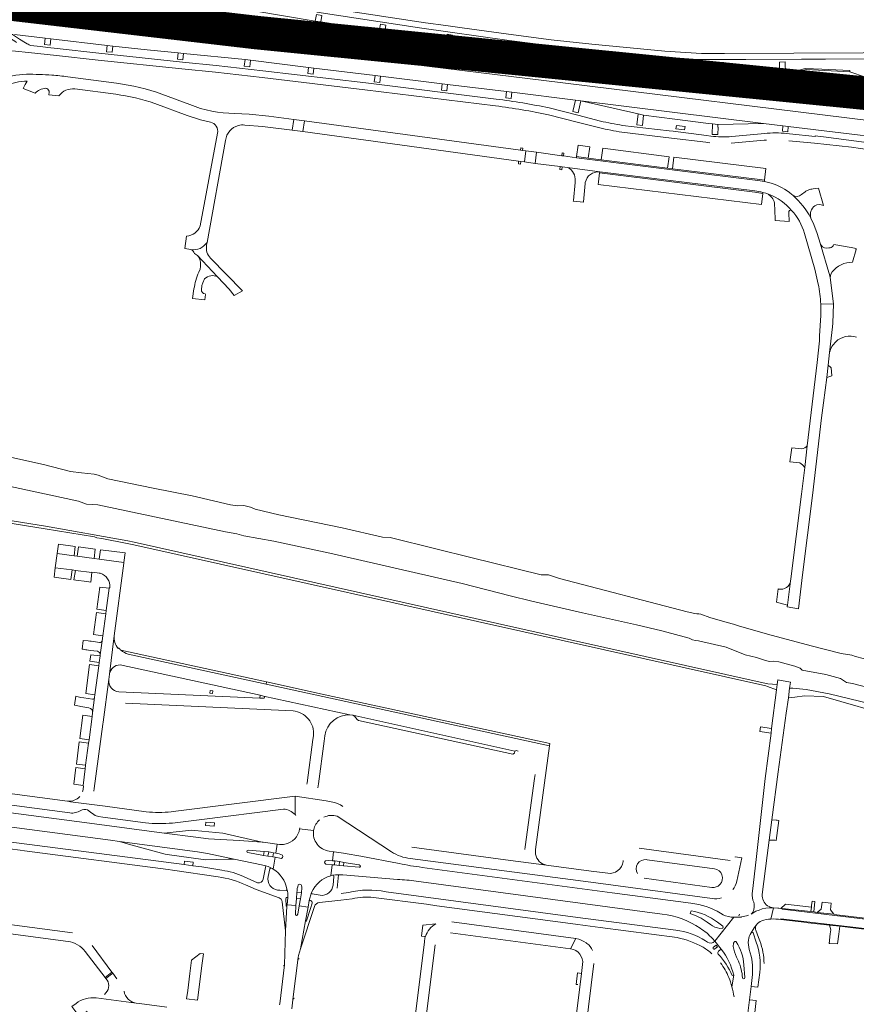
# Model space of a CAD drawing. Header units: metres. Extents: x 166325 to 190320, y 381923 to 404576.
# Tile 395 of 656: x 177175 to 177549, y 386563 to 387004. Entities that reach past the tile are written whole.
import ezdxf

# ---------------------------------------------------------------- set-up
doc = ezdxf.new("R2010")
doc.units = ezdxf.units.M
for name, color, linetype, lineweight in [('B-WE-VH-VERHARDING_ASFALT-GV', 8, 'Continuous', 18), ('B-WE-VH-VERHARDING_BETON-GV', 8, 'Continuous', 18), ('B-WE-VH-VERHARDING_BETONSTRAATSTEEN-GV', 8, 'Continuous', 18), ('B-WE-VH-VERHARDING_FUNDERING_ZAND-GV', 8, 'Continuous', 18), ('B-WE-VH-VERHARDING_HALFVERHARDING-GV', 8, 'Continuous', 18), ('B-WE-VH-VERHARDING_N-WEG', 8, 'Continuous', 18), ('B-WE-VH-VERHARDING_STRAATBAKSTEEN-GV', 8, 'Continuous', 18)]:
    doc.layers.add(name, color=color, linetype=linetype, lineweight=lineweight)

msp = doc.modelspace()

# ---------------------------------------------------------------- linework, layer by layer
at = {"layer": 'B-WE-VH-VERHARDING_ASFALT-GV', "flags": 128}
for points in [[(177557.128, 386976.69), (177518.269, 386978.825), (177515.204, 386978.893), (177508.92, 386979.033), (177490.25, 386980.4), (177487.693, 386980.608), (177472.81, 386981.817), (177457.778, 386983.178), (177455.316, 386983.425), (177427.925, 386986.177), (177425.517, 386986.438), (177412.327, 386987.871), (177397.968, 386989.612), (177395.477, 386989.951), (177368.319, 386993.649), (177365.869, 386994.006), (177338.524, 386998), (177336.035, 386998.364), (177309.858, 387002.515), (177307.445, 387002.918), (177280.871, 387007.358)], [(177583.41, 386988.913), (177490.443, 386988.374), (177480.119, 386988.459), (177463.805, 386989.513), (177431.135, 386992.565), (177412.99, 386994.546), (177393.829, 386997.035), (177373.154, 386999.914), (177365.87, 387000.922), (177356.67, 387002.195), (177304.755, 387010.075)], [(177556.083, 386958.376), (177418.193, 386975.313), (177289.163, 386991.161), (177271.225, 386993.202), (177253.829, 386995.074), (177229.278, 386997.448), (177214.05, 386999.115), (177176.514, 387003.631)], [(177261.675, 387003.467), (177264.533, 387002.992), (177305.142, 386996.247), (177342.083, 386990.425)], [(177308.185, 387006.885), (177354.057, 386999.89), (177394.143, 386994.308), (177416.522, 386991.481), (177430.813, 386989.921), (177466.431, 386986.57), (177478.452, 386985.812), (177483.622, 386985.723), (177499.927, 386985.765), (177524.904, 386985.886), (177527.415, 386985.898), (177527.566, 386985.898), (177534.664, 386985.919), (177535.136, 386985.92), (177535.63, 386985.921), (177584.019, 386986.06)], [(177178.967, 386992.531), (177178.608, 386992.763), (177177.9, 386993.219), (177175.182, 386994.901), (177171.95, 386996.975), (177167.658, 386997.251), (177173.061, 386993.935), (177173.824, 386993.382), (177173.828, 386993.379)], [(177172.861, 386996.917), (177186.671, 386995.242), (177189.094, 386994.948), (177214.407, 386992.031), (177216.874, 386991.746), (177232.258, 386990.102), (177246.059, 386988.708), (177248.536, 386988.458), (177276.039, 386985.679), (177278.447, 386985.384), (177304.392, 386982.211), (177306.821, 386981.914), (177334.154, 386978.571), (177336.605, 386978.272), (177364.169, 386974.901), (177366.611, 386974.602), (177392.953, 386971.38), (177395.401, 386971.077), (177423.733, 386967.572), (177426.164, 386967.271), (177507.811, 386957.168), (177516.544, 386956.111), (177518.977, 386955.817), (177585.902, 386947.717)], [(177169.931, 386989.818), (177173.291, 386989.495), (177179.196, 386988.89), (177191.706, 386987.539), (177210.365, 386985.486), (177247.783, 386981.527), (177262.758, 386980.035), (177283.621, 386977.669), (177329.632, 386972.189), (177387.966, 386965.015)], [(177388.302, 386968.071), (177329.968, 386975.245), (177283.957, 386980.725), (177263.095, 386983.091), (177248.119, 386984.583), (177210.702, 386988.542), (177192.042, 386990.595), (177187.806, 386991.061), (177184.511, 386991.484), (177180.026, 386992.06)], [(177218.581, 386975.099), (177196.696, 386978.057)], [(177419.612, 386980.045), (177449.677, 386976.977), (177479.392, 386974.3), (177509.337, 386971.996)], [(177178.598, 386975.999), (177177.709, 386974.558), (177176.747, 386972.75), (177182.14, 386970.684)], [(177199.88, 386972.642), (177218.187, 386970.188)], [(177188.357, 386971.535), (177188.367, 386971.086), (177188.235, 386969.965), (177192.748, 386969.524)], [(177251.261, 386965.573), (177238.847, 386970.236)], [(177235.654, 386966.131), (177250.086, 386960.78), (177256.098, 386958.733), (177260.525, 386957.663)], [(177434.971, 386958.227), (177424.824, 386960.823), (177412.085, 386964.083)], [(177275.894, 386956.452), (177283.896, 386955.745), (177297.047, 386954.118), (177297.817, 386958.96), (177286.624, 386960.422), (177277.798, 386961.286), (177271.357, 386961.633)], [(177411.749, 386961.027), (177424.488, 386957.767), (177434.635, 386955.171)], [(177484.261, 386951.522), (177482.413, 386951.785), (177467.517, 386953.654), (177465.651, 386953.839), (177444.84, 386956.286)], [(177263.673, 386952.827), (177255.998, 386911.352)], [(177444.504, 386953.23), (177466.747, 386950.516), (177482.077, 386948.729), (177482.083, 386948.728), (177483.925, 386948.466)], [(177509.553, 386952.791), (177508.494, 386952.693), (177493.78, 386951.329)], [(177534.74, 386951.249), (177531.049, 386951.645), (177531.005, 386951.329), (177519.561, 386952.497)], [(177581.92, 386944.825), (177567.49, 386946.884), (177534.74, 386951.249)], [(177259.048, 386903.97), (177267.35, 386949.57)], [(177493.444, 386948.273), (177508.158, 386949.637), (177509.217, 386949.735)], [(177519.225, 386949.441), (177530.669, 386948.273), (177547.164, 386946.538), (177555.25, 386945.388)], [(177424.232, 386941.853), (177418.475, 386942.633), (177417.663, 386942.743), (177406.422, 386944.267), (177405.773, 386939.324), (177416.982, 386937.858), (177417.823, 386937.749), (177420.296, 386937.425), (177434.643, 386935.55), (177503.98, 386926.993)], [(177510.111, 386930.798), (177508.27, 386931.222), (177505.395, 386931.7), (177481.26, 386934.655), (177424.232, 386941.853)], [(177507.623, 386926.287), (177508.916, 386925.923), (177510.187, 386925.488)], [(177533.508, 386876.417), (177539.237, 386876.537), (177537.672, 386888.344), (177537.582, 386889.025), (177533.213, 386903.573), (177531.895, 386907.96), (177530.411, 386912.009), (177529.063, 386914.821)], [(177249.844, 386906.724), (177249.108, 386901.23), (177251.788, 386900.803)], [(177526.226, 386907.964), (177530.82, 386892.004), (177532.356, 386885.335)], [(177263.748, 386888.596), (177254.765, 386898.088)], [(177256.031, 386893.219), (177255.887, 386891.974), (177255.339, 386890.734)], [(177256.474, 386882.795), (177256.729, 386884.731), (177257.101, 386885.964), (177257.934, 386887.632)], [(177253.166, 386883.19), (177252.519, 386878.958), (177257.989, 386878.259), (177258.342, 386880.667), (177258.131, 386880.986)], [(177533.873, 386825.557), (177534.716, 386832.247), (177536.139, 386843.546), (177536.792, 386849.101), (177537.46, 386854.786), (177538.799, 386866.172), (177538.874, 386867.944), (177539.237, 386876.537), (177533.508, 386876.417)], [(177533.5, 386871.246), (177532.988, 386862.249), (177532.857, 386859.954), (177531.928, 386850.361), (177527.459, 386813.122), (177526.32, 386803.351), (177524.929, 386791.39), (177520.115, 386753.627), (177519.971, 386752.551), (177518.539, 386741.855), (177518.415, 386741.056), (177523.465, 386740.179), (177525.351, 386755.407), (177529.743, 386790.86), (177531.268, 386803.675), (177533.873, 386825.557)], [(177065.584, 386658.455), (177063.817, 386658.76), (177061.481, 386659.226), (177060.581, 386656.364), (177063.93, 386655.684), (177070.858, 386654.501), (177093.6, 386650.94), (177097.058, 386650.412), (177102.463, 386649.863), (177105.545, 386649.681), (177115.946, 386649.61), (177118.408, 386649.519), (177215.855, 386636.706), (177219.826, 386636.176), (177254.746, 386631.502), (177259.158, 386630.761), (177271.085, 386628.269), (177283.39, 386625.75), (177285.32, 386625.31), (177286.432, 386624.993), (177287.874, 386624.254)], [(177277.37, 386632.25), (177284.593, 386631.672), (177286.62, 386631.51), (177288.76, 386631.16), (177289.826, 386630.971), (177290.435, 386635.017), (177290.215, 386635.047), (177287.205, 386635.454), (177284.13, 386635.87), (177283.702, 386635.897), (177273.386, 386636.632), (177259.662, 386637.425), (177253.977, 386638.132), (177239.905, 386639.938), (177206.463, 386644.346), (177122.45, 386655.42)], [(177036.897, 386650.043), (177037.929, 386649.91), (177075.16, 386645.11), (177077.134, 386644.858), (177141.006, 386636.715), (177142.957, 386636.466), (177175.492, 386632.318), (177177.36, 386632.08), (177241.6, 386623.61), (177243.57, 386623.3), (177264.025, 386620.401)], [(177265.696, 386623.339), (177256.707, 386624.788), (177252.636, 386625.336), (177248.765, 386625.858), (177240.766, 386626.935), (177098.7, 386645.265)], [(177288.582, 386623.845), (177289.514, 386629.11), (177288.38, 386629.32), (177286.26, 386629.66), (177284.303, 386629.996), (177277.22, 386631.21)], [(177345.005, 386626.349), (177327.774, 386629.568), (177320.846, 386630.863), (177320.11, 386631), (177319.064, 386631.142), (177315.804, 386631.583), (177315.586, 386631.613), (177315.111, 386627.575), (177316.229, 386627.49), (177318.22, 386627.2), (177320.196, 386626.867), (177327.12, 386625.7)], [(177287.874, 386624.254), (177286.432, 386624.993), (177285.32, 386625.31), (177284.09, 386619.29)], [(177327.001, 386624.64), (177320.059, 386625.323), (177318.05, 386625.52), (177316.08, 386625.7), (177314.934, 386625.815), (177314.366, 386620.899), (177315.095, 386621.088)], [(177475.44, 386608.55), (177440.217, 386613.257), (177355.19, 386624.62)], [(177281.66, 386617.67), (177275.388, 386620.507)], [(177286.374, 386620.476), (177287.13, 386623.9)], [(177315.71, 386620.5), (177315.38, 386616.722)], [(177317.259, 386615.289), (177317.85, 386621.24)], [(177317.85, 386621.24), (177319.81, 386621.21), (177344.14, 386619.25)], [(177276.272, 386616.799), (177280.94, 386614.65), (177291.24, 386611.01)], [(177352.536, 386618.431), (177462.516, 386603.719)], [(177294.345, 386614.342), (177291.63, 386614.391), (177290.599, 386614.495)], [(177309.682, 386612.141), (177306.084, 386612.827), (177305.776, 386613.439), (177304.72, 386609.88), (177305.216, 386609.796)], [(177322.229, 386613.353), (177319.07, 386613)], [(177333.51, 386611.22), (177357.118, 386608.103), (177361.715, 386607.496), (177423.78, 386599.3), (177428.06, 386598.68), (177434.837, 386597.77), (177469.244, 386593.209)], [(177468.64, 386596.51), (177424.9, 386602.25), (177339.06, 386613.72)], [(177298.513, 386603.717), (177298.751, 386607.533), (177294.81, 386607.829), (177294.753, 386607.202), (177294.06, 386596.31), (177293.699, 386581.123), (177291.54, 386563.593), (177291.479, 386563.201)], [(177292.6, 386609.271), (177294.06, 386596.31), (177294.753, 386607.202), (177294.443, 386607.239), (177294.283, 386610.664)], [(177296.924, 386561.39), (177297.4, 386565.359), (177297.418, 386565.512), (177299.773, 386584.266), (177299.995, 386585.262), (177300.854, 386588.129), (177303.109, 386600.72), (177304.194, 386606.892), (177300.265, 386607.386), (177299.562, 386603.632)], [(177303.109, 386600.72), (177300.854, 386588.129), (177307.102, 386607.142)], [(177305.974, 386608.548), (177305.226, 386606.222), (177303.44, 386600.67)], [(177309.241, 386608.897), (177318.817, 386610.014), (177323.852, 386610.601)], [(177475.092, 386603.969), (177475.51, 386605.24)], [(177485.02, 386592.78), (177486.12, 386591.67), (177494.657, 386602.304)], [(177497.913, 386602.417), (177497.325, 386602.365), (177494.657, 386602.304), (177486.12, 386591.67), (177489.013, 386588.067)], [(177489.77, 386603.38), (177488.648, 386604.102)], [(177500.301, 386602.929), (177498.11, 386602.459)], [(177511.202, 386601.51), (177512.346, 386606.598), (177510.352, 386606.518), (177508.96, 386606.393), (177507.331, 386606.048), (177505.883, 386605.558), (177504.496, 386604.983), (177502.389, 386603.722)], [(177516.288, 386606.166), (177515.671, 386606.22), (177514.726, 386606.334), (177514.337, 386606.373), (177512.346, 386606.598), (177511.202, 386601.51)], [(177700.726, 386582.955), (177631.591, 386592.063), (177516.266, 386605.967), (177516.288, 386606.166)], [(177484.141, 386599.139), (177482.69, 386600.19)], [(177487.357, 386600.162), (177489.714, 386598.283)], [(177502.31, 386595.381), (177503.671, 386597.522), (177504.691, 386598.871), (177504.769, 386598.975)], [(177504.691, 386598.871), (177503.671, 386597.522), (177502.31, 386595.381)], [(177515.651, 386601.25), (177515.684, 386601.548), (177549.134, 386597.798), (177595.1, 386592.267), (177648.482, 386585.212), (177700.463, 386578.235)], [(177503.261, 386595.29), (177504.632, 386591.217)], [(177506.201, 386591.8), (177505.642, 386593.29), (177504.403, 386596.596)], [(177482.77, 386591.23), (177481.928, 386591.792)], [(177487.81, 386587.16), (177489.013, 386588.067), (177486.12, 386591.67)], [(177502.311, 386584.96), (177501.48, 386587.861)], [(177493.775, 386571.273), (177494.57, 386576.39), (177493.889, 386576.252)], [(177494.57, 386576.39), (177493.775, 386571.273)], [(177506.201, 386577.65), (177505.401, 386571.095), (177502.333, 386571.378), (177501.609, 386565.38), (177504.666, 386565.074), (177503.851, 386558.4), (177503.055, 386551.192), (177502.624, 386548.994)], [(177501.609, 386565.38), (177502.333, 386571.378), (177502.651, 386574.013)], [(177492.716, 386493.947), (177497.23, 386529.15), (177497.35, 386530.15), (177498.224, 386537.58), (177499.3, 386546.26), (177501.609, 386565.38)]]:
    msp.add_lwpolyline(points, dxfattribs=at)
at = {"layer": 'B-WE-VH-VERHARDING_ASFALT-GV'}
for points in [[(177244.877, 387005.111, -0.0285881), (177261.675, 387003.467)], [(177180.026, 386992.06, -0.053306), (177178.967, 386992.531)], [(177342.083, 386990.425, 0.009418), (177419.612, 386980.045)], [(177178.308, 386979.137, 0.1205598), (177166.016, 386976.145)], [(177189.644, 386978.741, 0.0186842), (177178.308, 386979.137)], [(177196.696, 386978.057, 0.012561), (177189.644, 386978.741)], [(177168.661, 386973.905, -0.117313), (177178.598, 386975.999)], [(177182.14, 386970.684, -0.1982916), (177186.869, 386972.878)], [(177186.869, 386972.878, -0.3585941), (177188.357, 386971.535)], [(177192.748, 386969.524, -0.2523589), (177199.88, 386972.642)], [(177238.847, 386970.236, 0.053841), (177218.581, 386975.099)], [(177509.337, 386971.996, 0.0098061), (177569.913, 386969.17)], [(177218.187, 386970.188, -0.0480425), (177235.654, 386966.131)], [(177412.085, 386964.083, 0.0194245), (177388.302, 386968.071)], [(177271.357, 386961.633, -0.094158), (177251.261, 386965.573)], [(177387.966, 386965.015, -0.0194109), (177411.749, 386961.027)], [(177260.525, 386957.663, -0.4321137), (177263.673, 386952.827)], [(177267.35, 386949.57, -0.3133561), (177273.053, 386956.251)], [(177273.053, 386956.251, -0.0932832), (177275.894, 386956.452)], [(177434.635, 386955.171, 0.0136878), (177444.504, 386953.23)], [(177444.84, 386956.286, -0.0136878), (177434.971, 386958.227)], [(177493.78, 386951.329, -0.0527707), (177484.261, 386951.522)], [(177519.561, 386952.497, 0.0551569), (177509.553, 386952.791)], [(177519.463, 386926.267, 0.0994346), (177510.111, 386930.798)], [(177503.98, 386926.993, -0.051519), (177507.623, 386926.287)], [(177520.963, 386925.04, 0.0179719), (177519.463, 386926.267)], [(177520.455, 386918.263, -0.1150941), (177526.226, 386907.964)], [(177255.998, 386911.352, -0.2867006), (177249.844, 386906.724)], [(177254.765, 386898.088, -0.2205459), (177256.031, 386893.219)], [(177255.339, 386890.734, 0.0586988), (177253.166, 386883.19)], [(177257.934, 386887.632, -0.3405081), (177263.748, 386888.596)], [(177532.356, 386885.335, -0.0409963), (177533.508, 386876.417)], [(177258.131, 386880.986, -0.3853539), (177256.474, 386882.795)], [(177533.508, 386876.417, -0.0235928), (177533.5, 386871.246)], [(177287.13, 386623.9, -0.4635792), (177287.874, 386624.254)], [(177355.19, 386624.62, -0.0229002), (177345.005, 386626.349)], [(177264.025, 386620.401, -0.0726541), (177276.272, 386616.799)], [(177275.388, 386620.507, 0.0701416), (177265.696, 386623.339)], [(177290.599, 386614.495, -0.4422781), (177286.374, 386620.476)], [(177287.874, 386624.254, -0.0098602), (177288.582, 386623.845)], [(177317.85, 386621.24, 0.0544609), (177315.095, 386621.088)], [(177315.095, 386621.088, -0.4547102), (177315.71, 386620.5)], [(177284.09, 386619.29, -0.3912633), (177281.66, 386617.67)], [(177315.38, 386616.722, -0.426603), (177309.682, 386612.141)], [(177344.14, 386619.25, -0.0217748), (177352.536, 386618.431)], [(177294.765, 386614.886, -0.4418044), (177294.345, 386614.342)], [(177339.06, 386613.72, 0.1133047), (177322.229, 386613.353)], [(177323.852, 386610.601, -0.0744587), (177333.51, 386611.22)], [(177291.24, 386611.01, -0.3088857), (177292.6, 386609.271)], [(177307.102, 386607.142, -0.2932562), (177309.241, 386608.897)], [(177488.648, 386604.102, 0.1154924), (177475.44, 386608.55)], [(177299.562, 386603.632, -0.9905296), (177298.513, 386603.717)], [(177462.516, 386603.719, -0.1180349), (177479.611, 386597.369)], [(177482.69, 386600.19, 0.0746245), (177475.092, 386603.969)], [(177475.51, 386605.24, -0.1129244), (177487.357, 386600.162)], [(177494.657, 386602.304, -0.0798522), (177489.77, 386603.38)], [(177501.119, 386603.187, -0.0169692), (177500.301, 386602.929)], [(177303.44, 386600.67, -0.7921843), (177303.109, 386600.72)], [(177488.39, 386597.3, -0.1424852), (177484.141, 386599.139)], [(177504.257, 386597.213, -0.1675582), (177504.691, 386598.871)], [(177504.769, 386598.975, -0.1289723), (177507.092, 386600.76)], [(177507.092, 386600.76, -0.0857207), (177511.202, 386601.51)], [(177511.202, 386601.51, -0.0552753), (177515.651, 386601.25)], [(177481.928, 386591.792, 0.1113435), (177468.64, 386596.51)], [(177479.611, 386597.369, -0.0768073), (177485.02, 386592.78)], [(177501.131, 386592.031, -0.1208454), (177502.31, 386595.381)], [(177502.31, 386595.381, -0.5350573), (177503.261, 386595.29)], [(177504.403, 386596.596, -0.0615913), (177504.257, 386597.213)], [(177469.244, 386593.209, -0.0790479), (177480.852, 386588.919)], [(177486.12, 386591.67, -0.3945639), (177482.77, 386591.23)], [(177494.37, 386589.241, -0.1123502), (177494.699, 386591.171)], [(177495.662, 386591.267, -0.1307), (177499.11, 386581.08)], [(177501.48, 386587.861, -0.0875589), (177501.131, 386592.031)], [(177504.632, 386591.217, -0.1228735), (177506.201, 386577.65)], [(177508.127, 386581.574, 0.0923173), (177506.201, 386591.8)], [(177480.852, 386588.919, -0.0505473), (177484.793, 386586.029)], [(177487.68, 386585.78, -0.4448036), (177487.81, 386587.16)], [(177493.889, 386576.252, 0.0835823), (177487.68, 386585.78)], [(177489.013, 386588.067, -0.1024878), (177494.57, 386576.39)], [(177502.651, 386574.013, 0.0979255), (177502.311, 386584.96)], [(177488.622, 386581.879, -0.0681404), (177492.367, 386575.438)], [(177498.49, 386575.312, 0.0839531), (177496.69, 386582.67)], [(177492.367, 386575.438, -0.032582), (177493.775, 386571.273)], [(177493.775, 386571.273, -0.0340149), (177494.707, 386566.685)]]:
    msp.add_lwpolyline(points, format="xyb", dxfattribs=at)
at = {"layer": 'B-WE-VH-VERHARDING_ASFALT-GV', "flags": 128}
for points in [[(177426.164, 386967.271), (177451.843, 386961.422), (177454.243, 386960.876), (177468.214, 386959.022), (177483.241, 386957.144), (177485.059, 386956.92), (177487.518, 386956.693), (177507.811, 386957.168)], [(177302.613, 386958.334), (177301.889, 386953.519), (177398.38, 386940.334), (177399.306, 386940.208), (177400.974, 386939.98), (177401.629, 386944.916), (177400.106, 386945.122), (177399.156, 386945.251)], [(177200.073, 386768.103), (177192.6, 386769.115), (177192.015, 386764.927), (177199.54, 386763.934)], [(177209.013, 386766.914), (177201.512, 386767.904), (177200.934, 386763.75), (177208.469, 386762.756)], [(177211.325, 386766.534), (177210.762, 386762.457), (177221.857, 386760.957), (177222.396, 386765.147)], [(177198.64, 386757.573), (177191.165, 386758.553), (177190.622, 386754.303), (177198.114, 386753.331)], [(177207.548, 386756.404), (177200.127, 386757.377), (177199.461, 386753.108), (177200.356, 386752.99), (177205.202, 386752.354), (177207.075, 386752.108)], [(177215.218, 386749.431), (177211.006, 386749.94), (177209.691, 386739.996), (177213.897, 386739.425)], [(177213.708, 386737.988), (177209.526, 386738.605), (177208.215, 386728.658), (177212.399, 386728.072)], [(177211.204, 386719.106), (177207.012, 386719.67), (177206.598, 386716.728), (177210.81, 386716.131)], [(177210.616, 386714.67), (177206.447, 386715.238), (177204.772, 386702.287), (177208.911, 386701.798)], [(177207.598, 386692.026), (177203.472, 386692.628), (177202.064, 386682.17), (177206.234, 386681.628)], [(177206.046, 386680.194), (177201.867, 386680.707), (177200.571, 386670.747), (177204.739, 386670.241)], [(177204.53, 386668.649), (177200.389, 386669.314), (177199.377, 386661.838), (177203.55, 386661.179)], [(177288.76, 386631.16), (177286.62, 386631.51), (177286.26, 386629.66), (177288.38, 386629.32)], [(177318.22, 386627.2), (177316.229, 386627.49), (177316.08, 386625.7), (177318.05, 386625.52)]]:
    msp.add_lwpolyline(points, close=True, dxfattribs=at)
at = {"layer": 'B-WE-VH-VERHARDING_BETON-GV', "flags": 128}
for points in [[(177472.798, 386955.751), (177468.929, 386956.238), (177468.741, 386954.75), (177472.61, 386954.262)], [(177258.326, 386643.398), (177262.201, 386643.033), (177262.336, 386644.493), (177258.454, 386644.845)], [(177248.765, 386625.858), (177252.636, 386625.336), (177252.846, 386626.921), (177248.974, 386627.441)]]:
    msp.add_lwpolyline(points, close=True, dxfattribs=at)
at = {"layer": 'B-WE-VH-VERHARDING_BETONSTRAATSTEEN-GV', "flags": 128}
for points in [[(177310.345, 387005.458), (177307.9, 387005.826), (177307.445, 387002.918), (177309.858, 387002.515)], [(177339.027, 387001.053), (177336.581, 387001.465), (177336.035, 386998.364), (177338.524, 386998)], [(177189.094, 386994.948), (177186.671, 386995.242), (177186.348, 386992.447), (177188.798, 386992.2)], [(177368.819, 386996.663), (177366.374, 386997.023), (177365.869, 386994.006), (177368.319, 386993.649)], [(177216.874, 386991.746), (177214.407, 386992.031), (177214.055, 386989.163), (177216.528, 386988.95)], [(177398.33, 386992.387), (177395.832, 386992.696), (177395.477, 386989.951), (177397.968, 386989.612)], [(177248.536, 386988.458), (177246.059, 386988.708), (177245.786, 386985.952), (177248.26, 386985.663)], [(177278.447, 386985.384), (177276.039, 386985.679), (177275.657, 386982.795), (177278.118, 386982.485)], [(177428.208, 386989.075), (177425.736, 386989.305), (177425.517, 386986.438), (177427.925, 386986.177)], [(177458.025, 386986.223), (177455.554, 386986.391), (177455.316, 386983.425), (177457.778, 386983.178)], [(177306.821, 386981.914), (177304.392, 386982.211), (177304.055, 386979.494), (177306.5, 386979.187)], [(177490.121, 386984.47), (177487.659, 386984.359), (177487.693, 386980.608), (177490.25, 386980.4)], [(177533.937, 386981.382), (177526.47, 386981.744), (177525.904, 386981.573), (177518.82, 386979.442), (177517.733, 386979.38), (177517.517, 386984.689), (177515.044, 386984.549), (177515.204, 386978.893), (177518.269, 386978.825), (177519.121, 386978.963), (177526.334, 386981.136), (177526.935, 386981.212), (177546.415, 386980.254), (177546.437, 386980.777)], [(177546.415, 386980.254), (177526.935, 386981.212), (177526.334, 386981.136), (177519.121, 386978.963), (177518.269, 386978.825), (177557.128, 386976.69), (177555.971, 386977.051), (177555.842, 386984.954), (177553.379, 386984.858), (177553.548, 386977.809)], [(177336.605, 386978.272), (177334.154, 386978.571), (177333.769, 386975.806), (177336.224, 386975.509)], [(177366.611, 386974.602), (177364.169, 386974.901), (177363.848, 386972.053), (177366.281, 386971.765)], [(177395.401, 386971.077), (177392.953, 386971.38), (177392.628, 386968.54), (177395.054, 386968.266)], [(177426.164, 386967.271), (177423.733, 386967.572), (177422.6, 386962.509), (177425.007, 386961.929)], [(177302.613, 386958.334), (177297.817, 386958.96), (177297.047, 386954.118), (177301.889, 386953.519)], [(177454.243, 386960.876), (177451.843, 386961.422), (177451.298, 386956.475), (177453.766, 386956.228)], [(177487.518, 386956.693), (177485.059, 386956.92), (177484.948, 386952.283), (177487.423, 386952.177), (177487.674, 386955.498), (177487.486, 386955.499)], [(177518.977, 386955.817), (177516.544, 386956.111), (177516.386, 386953.657), (177518.762, 386953.474)], [(177399.156, 386945.251), (177400.106, 386945.122), (177400.207, 386946.129), (177399.287, 386946.254)], [(177424.302, 386942.364), (177429.52, 386941.703), (177430.192, 386946.774), (177425.004, 386947.475)], [(177465.677, 386942.288), (177435.975, 386946.067), (177435.321, 386940.968), (177465.017, 386937.207)], [(177406.422, 386944.267), (177401.629, 386944.916), (177400.974, 386939.98), (177405.773, 386939.324)], [(177417.663, 386942.743), (177418.475, 386942.633), (177418.646, 386943.861), (177417.817, 386943.973)], [(177467.122, 386936.94), (177465.017, 386937.207), (177435.321, 386940.968), (177429.52, 386941.703), (177424.302, 386942.364), (177424.232, 386941.853), (177481.26, 386934.655), (177505.395, 386931.7), (177508.27, 386931.222), (177508.332, 386931.745), (177505.02, 386932.259)], [(177467.757, 386942.045), (177467.122, 386936.94), (177505.02, 386932.259), (177508.332, 386931.745), (177508.958, 386936.976)], [(177399.306, 386940.208), (177398.38, 386940.334), (177398.242, 386939.033), (177399.156, 386938.955)], [(177417.823, 386937.749), (177416.982, 386937.858), (177416.846, 386936.613), (177417.731, 386936.469)], [(177434.561, 386935.03), (177434.088, 386931.128), (177433.943, 386929.932), (177506.938, 386920.88), (177507.558, 386925.779), (177505.728, 386926.208), (177503.942, 386926.46)], [(177538.175, 386848), (177538.047, 386848), (177536.792, 386849.101), (177536.139, 386843.546), (177538.391, 386844.37)], [(177261.64, 386703.532), (177260.39, 386703.679), (177260.244, 386702.428), (177261.499, 386702.303)], [(177285.657, 386707.492), (177285.452, 386706.544), (177412.191, 386678.958), (177412.332, 386679.996), (177311.814, 386701.786)], [(177324.195, 386692.622), (177325.021, 386692.134), (177326.111, 386690.688), (177326.776, 386690.253), (177395.851, 386675.268), (177396.452, 386675.626), (177396.674, 386676.603)], [(177511.516, 386686.743), (177506.558, 386687.432), (177506.29, 386685.335), (177511.247, 386684.616)], [(177514.695, 386645.628), (177513.964, 386645.664), (177513.565, 386645.684), (177511.579, 386645.81), (177510.369, 386636.823), (177512.889, 386636.708), (177513.555, 386636.678)], [(177266.066, 386639.951), (177253.496, 386641.104), (177252.134, 386641.229), (177239.905, 386639.938), (177253.977, 386638.132), (177259.662, 386637.425), (177273.386, 386636.632), (177283.702, 386635.897)], [(177219.826, 386636.176), (177223.839, 386635.022), (177240.258, 386630.474), (177241.262, 386630.337), (177257.248, 386628.154), (177258.113, 386628.036), (177268.584, 386628.209), (177271.085, 386628.269), (177259.158, 386630.761), (177254.746, 386631.502)], [(177292.761, 386630.002), (177291.35, 386630.613), (177289.826, 386630.971), (177288.76, 386631.16), (177288.38, 386629.32), (177289.514, 386629.11), (177292.263, 386628.601), (177292.823, 386629.009), (177292.933, 386629.504)], [(177316.229, 386627.49), (177315.111, 386627.575), (177313.422, 386627.704), (177311.939, 386627.476), (177311.595, 386626.991), (177311.631, 386626.52), (177312.093, 386626.101), (177314.934, 386625.815), (177316.08, 386625.7)], [(177301.2, 386613.21), (177299.22, 386613.441), (177299.044, 386610.724), (177300.796, 386610.523)], [(177529.31, 386606.798), (177517.663, 386608.124), (177515.671, 386606.22), (177516.288, 386606.166), (177516.3, 386606.272), (177529.087, 386604.824)], [(177538.209, 386608.554), (177534.046, 386609.032), (177533.701, 386605.896), (177531.94, 386604.481), (177539.405, 386603.624), (177537.889, 386605.572)], [(177541.51, 386594.784), (177541.954, 386598.301), (177537.331, 386598.82), (177537.955, 386596.76), (177537.757, 386594.976), (177537.279, 386590.659), (177537.597, 386590.616), (177537.618, 386590.758), (177540.954, 386590.376)], [(177256.9, 386581.78), (177257.47, 386585.96), (177255.95, 386586.13), (177252.091, 386583.14), (177251.329, 386577.149), (177250.368, 386569.596), (177249.9, 386565.92), (177254.72, 386565.3)], [(177216.834, 386577.322), (177216.503, 386577.767), (177213.418, 386575.439), (177213.8, 386574.94)]]:
    msp.add_lwpolyline(points, close=True, dxfattribs=at)
for points in [[(177434.625, 386935.437), (177434.643, 386935.55), (177420.296, 386937.425)], [(177434.643, 386935.55), (177434.625, 386935.437), (177434.561, 386935.03), (177503.942, 386926.46), (177505.728, 386926.208), (177507.558, 386925.779), (177507.623, 386926.287)], [(177503.98, 386926.993), (177434.643, 386935.55)], [(177423.66, 386931.494), (177423.587, 386930.719), (177422.836, 386922.709), (177422.808, 386922.411), (177427.328, 386921.987), (177427.347, 386922.179), (177428.134, 386930.26), (177428.186, 386930.797)], [(177532.403, 386928.17), (177530.101, 386927.904)], [(177534.686, 386920.469), (177532.403, 386928.17)], [(177510.187, 386925.488), (177510.082, 386925.271)], [(177526.465, 386926.588), (177524.903, 386925.325)], [(177512.786, 386920.875), (177512.944, 386918.88), (177513.109, 386913.846), (177519.3, 386913.27), (177519.155, 386917.156), (177519.146, 386917.397)], [(177258.828, 386902.71), (177259.048, 386903.97)], [(177533.213, 386903.573), (177537.582, 386889.025), (177537.672, 386888.344), (177538.011, 386889.763), (177538.585, 386890.76)], [(177549.264, 386901.276), (177547.051, 386901.759), (177539.265, 386903.087), (177538.981, 386902.514)], [(177253.399, 386898.952), (177254.765, 386898.088), (177263.748, 386888.596), (177268.981, 386883.068), (177271.116, 386880.285), (177274.855, 386882.262), (177260.596, 386896.865)], [(177537.15, 386901.483), (177536.129, 386901.474)], [(177547.692, 386895.099), (177549.286, 386900.756), (177549.163, 386900.945), (177549.264, 386901.276)], [(177539.237, 386876.537), (177538.874, 386867.944), (177538.799, 386866.172), (177537.46, 386854.786)], [(177524.923, 386811.672), (177520.549, 386812.14), (177519.637, 386805.877), (177524.194, 386805.393), (177525.32, 386804.571), (177525.799, 386804.069), (177526.073, 386803.72), (177526.32, 386803.351), (177527.459, 386813.122)], [(177212.392, 386688.659), (177212.502, 386689.485), (177215.088, 386708.557), (177215.416, 386711.007), (177217.547, 386728.115), (177221.82, 386760.673), (177221.857, 386760.957), (177210.762, 386762.457), (177208.469, 386762.756), (177200.934, 386763.75), (177199.54, 386763.934), (177192.015, 386764.927), (177191.165, 386758.553), (177198.64, 386757.573), (177200.127, 386757.377), (177207.548, 386756.404), (177207.572, 386756.626), (177209.917, 386756.325), (177210.772, 386756.2)], [(177514.724, 386749.038), (177514.378, 386749.141), (177513.683, 386743.208), (177518.539, 386741.855), (177519.971, 386752.551)], [(177215.571, 386749.691), (177215.218, 386749.431), (177213.897, 386739.425), (177213.708, 386737.988), (177212.399, 386728.072), (177212.112, 386725.898), (177211.269, 386719.595), (177211.204, 386719.106), (177210.81, 386716.131), (177210.616, 386714.67), (177208.911, 386701.798), (177208.739, 386700.504), (177207.822, 386693.722), (177207.598, 386692.026), (177206.234, 386681.628), (177206.046, 386680.194), (177204.739, 386670.241), (177204.53, 386668.649), (177203.55, 386661.179), (177203.807, 386660.815), (177203.665, 386659.72)], [(177205.914, 386725.813), (177203.633, 386725.968), (177203.111, 386722.161)], [(177211.269, 386719.595), (177212.112, 386725.898)], [(177217.547, 386728.115), (177215.416, 386711.007)], [(177205.335, 386721.811), (177206.745, 386721.626), (177209.995, 386721.2)], [(177219.581, 386722.702), (177219.331, 386722.504)], [(177223.809, 386719.961), (177285.452, 386706.544), (177285.657, 386707.492), (177220.5, 386721.704)], [(177405.927, 386632.604), (177412.191, 386678.958), (177285.452, 386706.544), (177223.809, 386719.961)], [(177220.116, 386715.097), (177282.718, 386701.575), (177284.342, 386701.221), (177322.946, 386692.743), (177324.195, 386692.622), (177396.674, 386676.603), (177397.245, 386676.812), (177398.108, 386676.627)], [(177215.088, 386708.557), (177212.502, 386689.485)], [(177518.986, 386700.437), (177519.579, 386704.788), (177519.931, 386707.37), (177514.271, 386708.52), (177513.994, 386706.33), (177513.7, 386704.006), (177511.516, 386686.743), (177511.247, 386684.616), (177508.674, 386664.271), (177504.54, 386628.175), (177504.528, 386628.067), (177502.916, 386613.998)], [(177207.728, 386699.745), (177203.954, 386700.359), (177202.522, 386700.592), (177201.426, 386700.8), (177200.351, 386701.091), (177199.813, 386697.051), (177202.025, 386696.615), (177202.277, 386696.583), (177203.454, 386696.382), (177206.198, 386695.915)], [(177207.822, 386693.722), (177208.739, 386700.504)], [(177284.203, 386700.192), (177282.576, 386700.266), (177219.555, 386703.125)], [(177284.342, 386701.221), (177282.718, 386701.575), (177282.576, 386700.266), (177284.203, 386700.192)], [(177322.946, 386692.743), (177284.342, 386701.221)], [(177507.314, 386612.539), (177509.447, 386629.972), (177510.369, 386636.823), (177511.579, 386645.81), (177514.479, 386667.359), (177518.053, 386693.589), (177518.986, 386700.437)], [(177222.58, 386697.959), (177297.469, 386694.582)], [(177208.413, 386658.726), (177208.567, 386659.883), (177212.392, 386688.659)], [(177306.62, 386683.428), (177306.401, 386681.811), (177303.763, 386662.35), (177303.68, 386661.736)], [(177308.57, 386660.13), (177308.691, 386661.02), (177308.811, 386661.903), (177311.42, 386681.061), (177311.749, 386683.475)], [(177405.711, 386666.096), (177405.478, 386664.37), (177401.364, 386633.848), (177401.197, 386632.608)], [(177134.267, 386657.335), (177197.673, 386649.017), (177198.409, 386648.92)], [(177231.832, 386649.5), (177213.484, 386651.951), (177197.931, 386653.941), (177196.661, 386654.177), (177157.182, 386659.396), (177156.617, 386659.471)], [(177298.372, 386648.239), (177298.454, 386656.484), (177243.855, 386649.576), (177243.013, 386649.47)], [(177315.247, 386653.82), (177312.279, 386654.39), (177298.454, 386656.484), (177298.372, 386648.239)], [(177298.454, 386656.484), (177312.279, 386654.39)], [(177196.661, 386654.177), (177197.931, 386653.941), (177213.484, 386651.951)], [(177243.571, 386644.435), (177254.286, 386645.774), (177255.526, 386645.921), (177293.258, 386650.676)], [(177200.8, 386649.26), (177201.369, 386649.502), (177203.213, 386650.286)], [(177206.19, 386649.94), (177207.11, 386649.189), (177207.743, 386648.672), (177209.06, 386647.817), (177210.474, 386647.3), (177212.485, 386647.018), (177231.435, 386644.497)], [(177317.165, 386647.476), (177341.482, 386631.61)], [(177300.435, 386641.864), (177306.655, 386641.042), (177306.76, 386641.484)], [(177306.655, 386641.042), (177300.435, 386641.864)], [(177291.484, 386634.875), (177290.435, 386635.017), (177289.826, 386630.971), (177291.35, 386630.613), (177292.761, 386630.002), (177292.933, 386629.504), (177292.823, 386629.009), (177292.263, 386628.601), (177289.514, 386629.11), (177288.582, 386623.845)], [(177438.296, 386621.97), (177430.747, 386622.963), (177411.913, 386625.479), (177410.792, 386625.622), (177394.8, 386627.748), (177350.626, 386633.633)], [(177492.918, 386627.756), (177452.288, 386633.209)], [(177277.22, 386631.21), (177284.303, 386629.996), (177284.593, 386631.672)], [(177284.593, 386631.672), (177277.37, 386632.25)], [(177314.934, 386625.815), (177312.093, 386626.101), (177311.631, 386626.52), (177311.595, 386626.991), (177311.939, 386627.476), (177313.422, 386627.704), (177315.111, 386627.575), (177315.586, 386631.613), (177313.612, 386631.88)], [(177498.221, 386628.915), (177495.225, 386629.317), (177495.2, 386629.152)], [(177495.922, 386618.378), (177498.221, 386628.915)], [(177314.366, 386620.899), (177314.934, 386625.815)], [(177327.12, 386625.7), (177320.196, 386626.867), (177320.059, 386625.323), (177327.001, 386624.64)], [(177349.916, 386628.638), (177430.72, 386617.945), (177440.668, 386616.604), (177484.889, 386610.644)], [(177394.8, 386627.748), (177410.792, 386625.622)], [(177445.141, 386627.717), (177445.073, 386627.184)], [(177455.452, 386628.082), (177455.841, 386628.03), (177485.895, 386624.025)], [(177300.35, 386617.05), (177300.86, 386616.981)], [(177484.773, 386615.69), (177454.559, 386619.759)], [(177294.283, 386610.664), (177294.443, 386607.239), (177294.753, 386607.202), (177294.81, 386607.829), (177295.11, 386611.153)], [(177295.11, 386611.153), (177294.81, 386607.829), (177298.751, 386607.533), (177299.044, 386610.724), (177299.22, 386613.441)], [(177299.22, 386613.441), (177301.2, 386613.21)], [(177301.2, 386613.21), (177300.796, 386610.523), (177300.265, 386607.386), (177304.194, 386606.892), (177304.72, 386609.88), (177305.776, 386613.439)], [(177198.911, 386595.36), (177172.904, 386598.827), (177170.99, 386599.082), (177138.484, 386603.416), (177136.516, 386603.678), (177110.09, 386607.2)], [(177300.796, 386610.523), (177299.044, 386610.724), (177298.751, 386607.533), (177298.513, 386603.717)], [(177299.562, 386603.632), (177300.265, 386607.386), (177300.796, 386610.523)], [(177305.216, 386609.796), (177304.72, 386609.88), (177304.194, 386606.892), (177303.109, 386600.72)], [(177305.226, 386606.222), (177305.974, 386608.548)], [(177503.183, 386610.021), (177503.528, 386609.052), (177503.726, 386608.189), (177503.661, 386606.757), (177503.487, 386605.79)], [(177110.574, 386603.018), (177196.845, 386591.496)], [(177303.44, 386600.67), (177305.226, 386606.222)], [(177497.095, 386603.633), (177496.86, 386603.025)], [(177497.325, 386602.365), (177497.913, 386602.417)], [(177502.389, 386603.722), (177504.496, 386604.983), (177505.883, 386605.558), (177507.331, 386606.048), (177508.96, 386606.393), (177510.352, 386606.518), (177512.346, 386606.598)], [(177561.939, 386600.896), (177540.613, 386603.47), (177539.405, 386603.624), (177531.94, 386604.481), (177530.342, 386604.682), (177529.087, 386604.824), (177516.3, 386606.272), (177516.288, 386606.166), (177516.266, 386605.967), (177631.591, 386592.063), (177700.726, 386582.955)], [(177361.355, 386599.367), (177355.6, 386598.777), (177354.996, 386593.842), (177356.203, 386593.698), (177356.656, 386593.653)], [(177367.93, 386595.362), (177421.615, 386588.207), (177424.01, 386592.83), (177368.436, 386600.24)], [(177515.651, 386601.25), (177527.254, 386599.949), (177527.85, 386599.883), (177537.331, 386598.82), (177541.954, 386598.301), (177549.101, 386597.5), (177569.563, 386595.082), (177571.704, 386594.829), (177595.061, 386591.97), (177648.443, 386584.915), (177650.595, 386584.626), (177700.41, 386577.94)], [(177488.39, 386597.3), (177489.43, 386597.371)], [(177204.522, 386587.053), (177213.418, 386575.439), (177216.503, 386577.767), (177207.59, 386589.72)], [(177356.23, 386591.29), (177346.109, 386510.108), (177350.919, 386509.06), (177360.983, 386590.002)], [(177424.01, 386592.83), (177421.615, 386588.207)], [(177428.918, 386590.622), (177428.622, 386590.825)], [(177486.169, 386588.177), (177487.34, 386589.1), (177486.71, 386589.87), (177485.54, 386589)], [(177489.013, 386588.067), (177487.81, 386587.16)], [(177291.54, 386563.593), (177293.699, 386581.123)], [(177299.773, 386584.266), (177297.418, 386565.512)], [(177427.004, 386581.218), (177426.507, 386577.232), (177421.267, 386535.216), (177419.347, 386519.825), (177413.362, 386471.831), (177413.182, 386470.389), (177418.111, 386469.706), (177420.792, 386491.224), (177421.241, 386494.831), (177421.354, 386495.738), (177432.05, 386581.612)], [(177495.829, 386584.492), (177496.69, 386582.67)], [(177499.569, 386575.38), (177499.11, 386581.08)], [(177218.701, 386574.819), (177216.834, 386577.322), (177213.8, 386574.94)], [(177421.621, 386546.503), (177420.762, 386546.595), (177419.436, 386535.458), (177421.267, 386535.216), (177426.507, 386577.232)], [(177426.507, 386577.232), (177424.68, 386577.43), (177424.078, 386572.313), (177424.854, 386572.235)], [(177493.889, 386576.252), (177494.57, 386576.39)], [(177213.824, 386568.543), (177213.12, 386567.8)], [(177200.425, 386563.804), (177198.52, 386562.35), (177202.064, 386557.715), (177205.478, 386560.344)], [(177241.089, 386562.133), (177228.766, 386563.769), (177227.329, 386563.96), (177209.423, 386566.25)], [(177209.423, 386566.25), (177227.329, 386563.96)]]:
    msp.add_lwpolyline(points, dxfattribs=at)
at = {"layer": 'B-WE-VH-VERHARDING_BETONSTRAATSTEEN-GV'}
for points in [[(177420.296, 386937.425, -0.3252918), (177423.66, 386931.494)], [(177428.186, 386930.797, -0.3973803), (177434.625, 386935.437)], [(177510.082, 386925.271, -0.2763078), (177512.786, 386920.875)], [(177520.455, 386918.263, 0.1289555), (177510.187, 386925.488)], [(177524.903, 386925.325, -0.3464925), (177520.963, 386925.04)], [(177520.963, 386925.04, -0.0898621), (177529.063, 386914.821)], [(177527.918, 386927.402, 0.0621111), (177526.465, 386926.588)], [(177530.101, 386927.904, 0.0822418), (177527.918, 386927.402)], [(177529.063, 386914.821, -0.3159007), (177530.855, 386920.361)], [(177530.855, 386920.361, -0.2641643), (177534.686, 386920.469)], [(177519.146, 386917.397, -0.5609191), (177520.455, 386918.263)], [(177259.048, 386903.97, -0.2915095), (177251.788, 386900.803)], [(177260.596, 386896.865, -0.2496027), (177258.828, 386902.71)], [(177536.129, 386901.474, -0.3268924), (177533.213, 386903.573)], [(177538.981, 386902.514, -0.2869255), (177537.15, 386901.483)], [(177251.788, 386900.803, -0.2457181), (177253.399, 386898.952)], [(177538.585, 386890.76, -0.2398565), (177547.692, 386895.099)], [(177540.216, 386859.569, -0.2708792), (177549.492, 386861.659)], [(177537.46, 386854.786, -0.1497362), (177540.216, 386859.569)], [(177527.459, 386813.122, -0.1610749), (177524.923, 386811.672)], [(177210.772, 386756.2, -0.0202295), (177211.258, 386756.07)], [(177211.258, 386756.07, -0.3510381), (177215.571, 386749.691)], [(177519.971, 386752.551, -0.4363916), (177514.724, 386749.038)], [(177207.252, 386725.674, 0.0068083), (177205.914, 386725.813)], [(177210.97, 386725.113, 0.0173491), (177207.252, 386725.674)], [(177212.112, 386725.898, -0.4301081), (177210.97, 386725.113)], [(177219.331, 386722.504, -0.2132543), (177217.547, 386728.115)], [(177203.111, 386722.161, -0.0314047), (177205.335, 386721.811)], [(177209.995, 386721.2, -0.3998222), (177211.269, 386719.595)], [(177220.5, 386721.704, -0.0478013), (177219.581, 386722.702)], [(177223.809, 386719.961, -0.1277303), (177220.5, 386721.704)], [(177215.416, 386711.007, -0.3715896), (177220.116, 386715.097)], [(177219.555, 386703.125, -0.4258016), (177215.088, 386708.557)], [(177208.739, 386700.504, -0.3608442), (177207.728, 386699.745)], [(177284.342, 386701.221, -0.8868286), (177284.203, 386700.192)], [(177206.198, 386695.915, -0.3801849), (177207.822, 386693.722)], [(177297.469, 386694.582, -0.4212325), (177306.62, 386683.428)], [(177311.749, 386683.475, -0.3899921), (177322.946, 386692.743)], [(177203.665, 386659.72, -0.0533504), (177203.34, 386658.386)], [(177202.116, 386656.318, -0.2415089), (177196.661, 386654.177)], [(177293.258, 386650.676, -0.18713), (177298.372, 386648.239)], [(177319.807, 386651.894, 0.0869004), (177315.247, 386653.82)], [(177198.409, 386648.92, 0.1041358), (177200.8, 386649.26)], [(177203.213, 386650.286, -0.2451424), (177206.19, 386649.94)], [(177243.013, 386649.47, -0.0598833), (177231.832, 386649.5)], [(177298.372, 386648.239, -0.0118309), (177298.729, 386647.833)], [(177311.239, 386647.055, -0.1874917), (177317.165, 386647.476)], [(177231.435, 386644.497, 0.0477921), (177243.571, 386644.435)], [(177300.481, 386642.324, -0.0090401), (177300.435, 386641.864)], [(177306.76, 386641.484, -0.1584475), (177309.363, 386645.827)], [(177300.435, 386641.864, -0.3240229), (177293.783, 386634.959)], [(177313.612, 386631.88, -0.4143669), (177306.655, 386641.042)], [(177293.783, 386634.959, -0.0704508), (177291.484, 386634.875)], [(177277.37, 386632.25, 0.8826375), (177277.22, 386631.21)], [(177341.482, 386631.61, 0.1278208), (177349.916, 386628.638)], [(177405.949, 386630.467, -0.0890541), (177405.927, 386632.604)], [(177410.792, 386625.622, -0.3079769), (177405.949, 386630.467)], [(177327.001, 386624.64, 0.9766055), (177327.12, 386625.7)], [(177445.073, 386627.184, -0.4149001), (177438.296, 386621.97)], [(177451.477, 386621.831, -0.6024477), (177455.452, 386628.082)], [(177288.582, 386623.845, -0.2090823), (177294.765, 386614.886)], [(177305.776, 386613.439, -0.2199267), (177314.366, 386620.899)], [(177485.895, 386624.025, -0.6035526), (177488.42, 386616.916)], [(177299.81, 386616.741, 0.0781751), (177299.22, 386613.441)], [(177299.81, 386616.741, -0.3614438), (177300.35, 386617.05)], [(177300.86, 386616.981, -0.3303362), (177301.28, 386616.529)], [(177301.28, 386616.529, -0.0783422), (177301.2, 386613.21)], [(177488.42, 386616.916, -0.2422112), (177484.773, 386615.69)], [(177494.186, 386614.657, 0.1049185), (177495.922, 386618.378)], [(177295.11, 386611.153, 0.5073121), (177294.283, 386610.664)], [(177294.765, 386614.886, -0.0859735), (177295.11, 386611.153)], [(177502.916, 386613.998, 0.1025392), (177503.183, 386610.021)], [(177509.735, 386607.43, -0.2797394), (177507.314, 386612.539)], [(177305.974, 386608.548, 0.4536066), (177305.216, 386609.796)], [(177484.889, 386610.644, 0.106598), (177489.054, 386610.956)], [(177512.346, 386606.598, -0.1248363), (177509.735, 386607.43)], [(177497.913, 386602.417, 0.090505), (177498.11, 386602.459)], [(177503.487, 386605.79, -0.1892348), (177502.389, 386603.722)], [(177356.656, 386593.653, -0.1960241), (177361.355, 386599.367)], [(177489.43, 386597.371, 0.6821132), (177489.714, 386598.283)], [(177356.656, 386593.653, 0.062508), (177356.23, 386591.29)], [(177196.845, 386591.496, -0.1983609), (177204.522, 386587.053)], [(177428.622, 386590.825, 0.0894265), (177424.01, 386592.83)], [(177431.367, 386587.383, 0.1600245), (177428.918, 386590.622)], [(177494.37, 386589.241, 0.093336), (177495.829, 386584.492)], [(177495.662, 386591.267, 0.689595), (177494.699, 386591.171)], [(177421.615, 386588.207, -0.4112346), (177427.004, 386581.218)], [(177485.54, 386589, 1.0177736), (177486.169, 386588.177)], [(177293.699, 386581.123, -0.3681947), (177293.091, 386580.644)], [(177300.247, 386583.623, -0.3551636), (177299.773, 386584.266)], [(177213.8, 386574.94, -0.3976861), (177213.824, 386568.543)], [(177498.49, 386575.312, 0.974902), (177499.569, 386575.38)], [(177227.329, 386563.96, -0.3277524), (177221.9, 386569.26)], [(177209.423, 386566.25, 0.1991797), (177200.425, 386563.804)], [(177297.418, 386565.512, -0.343432), (177298.083, 386566.114)]]:
    msp.add_lwpolyline(points, format="xyb", dxfattribs=at)
at = {"layer": 'B-WE-VH-VERHARDING_FUNDERING_ZAND-GV', "flags": 128}
msp.add_lwpolyline([(177555.107, 386697.811), (177537.307, 386702.242), (177527.004, 386704.181), (177520.996, 386704.672), (177519.579, 386704.788), (177518.986, 386700.437), (177520.512, 386700.544), (177521.911, 386700.642), (177526.229, 386701.232), (177534.694, 386700.944), (177566.732, 386691.756)], dxfattribs=at)
at = {"layer": 'B-WE-VH-VERHARDING_HALFVERHARDING-GV', "flags": 128}
for points in [[(177559.382, 386716.193), (177548.998, 386718.891), (177547.402, 386719.457), (177542.643, 386720.288), (177529.177, 386723.661), (177509.634, 386728.811), (177496.701, 386732.59), (177494.421, 386733.368), (177491.638, 386734.051), (177483.952, 386736.268), (177479.819, 386737.773), (177479.032, 386737.914), (177478.104, 386737.983), (177477.238, 386738.047), (177473.73, 386738.848), (177416.714, 386753.687), (177413.02, 386754.966), (177411.666, 386755.32), (177408.395, 386755.454), (177377.026, 386763.136), (177361.401, 386766.943), (177340.951, 386772.096), (177337.461, 386772.184), (177319.441, 386776.366), (177291.123, 386782.165), (177280.558, 386784.711), (177278.449, 386785.657), (177275.525, 386786.338), (177272.751, 386786.188), (177269.577, 386786.684), (177252.326, 386790.669), (177234.95, 386794.075), (177214.641, 386798.3), (177210.383, 386799.865), (177208.531, 386800.316), (177202.828, 386800.916), (177198.002, 386801.586), (177185.942, 386804.674), (177151.443, 386812.302)], [(177167.735, 386795.577), (177201.495, 386788.383), (177205.163, 386787.008), (177210.251, 386786.709), (177267.215, 386774.565), (177272.298, 386773.774), (177275.406, 386772.843), (177288.93, 386770.377), (177313.994, 386765.026), (177373.17, 386751.511), (177394.594, 386745.984), (177404.284, 386743.576), (177426.896, 386738.41), (177451.116, 386732.991), (177462.451, 386730.299), (177474.697, 386727.102), (177476.169, 386726.32), (177477.399, 386726.005), (177478.737, 386725.844), (177491.255, 386723.008), (177499.745, 386719.619), (177504.816, 386718.414), (177508.755, 386717.114), (177510.564, 386716.674), (177512.54, 386716.802), (177514.758, 386716.462), (177521.938, 386714.492), (177524.25, 386713.72), (177525.153, 386712.744), (177535.751, 386710.808), (177542.3, 386708.989), (177544.946, 386707.261), (177547.632, 386706.867), (177583.331, 386697.615)]]:
    msp.add_lwpolyline(points, dxfattribs=at)
msp.add_lwpolyline([(177418.822, 386726.947), (177226.471, 386769.955), (177223.526, 386770.613), (177186.841, 386777.139), (177121.275, 386787.552), (177120.822, 386787.686), (177120.049, 386787.915), (177120.245, 386785.83), (177120.975, 386786.082), (177121.785, 386786.362), (177186.65, 386775.951), (177208.73, 386772.355), (177209.669, 386771.937), (177212.033, 386771.661), (177223.247, 386769.394), (177226.223, 386768.86), (177418.676, 386725.87), (177508.898, 386705.716), (177509.689, 386705.539), (177513.7, 386704.006), (177513.994, 386706.33), (177509.876, 386706.588), (177509.034, 386706.776)], close=True, dxfattribs=at)
at = {"layer": 'B-WE-VH-VERHARDING_N-WEG', "const_width": 15, "flags": 128}
msp.add_lwpolyline([(179238.148, 386745.003), (178727.352, 386805.229), (178365.634, 386858.639), (178265.463, 386879.516), (177699.795, 386956.106), (177281.212, 386997.775), (176913.081, 387040.629), (176714.708, 387067.116), (176513.975, 387082.824), (176334.72, 387090.826), (176179.133, 387111.7), (176033.068, 387139.937), (175822.658, 387196.025), (175616.602, 387250.993), (175292.926, 387336.714), (174996.039, 387419.18), (174648.529, 387520.516), (174558.936, 387544.99), (174399.462, 387551.147), (174143.482, 387607.325), (173777.64, 387656.898), (173629.28, 387668.078), (173499.621, 387714.244), (173213.034, 387739.83)], dxfattribs=at)
at = {"layer": 'B-WE-VH-VERHARDING_STRAATBAKSTEEN-GV', "flags": 128}
msp.add_lwpolyline([(177530.8, 386609.421), (177529.637, 386609.561), (177529.39, 386607.502), (177529.31, 386606.798), (177529.087, 386604.824), (177530.342, 386604.682)], close=True, dxfattribs=at)

doc.saveas('drawing.dxf')
